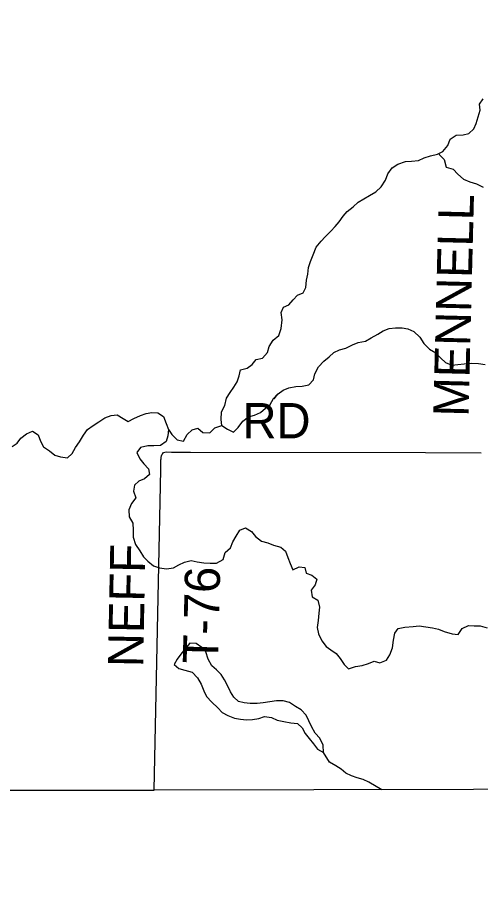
# Model space of a CAD drawing. Extents: x 1857828 to 2277390, y 930619 to 1324581.
# Drawn here: x 2090221 to 2094171, y 1165195 to 1172535 of the extents above; entities that cross this region are included whole.
import ezdxf

# ---------------------------------------------------------------- set-up
doc = ezdxf.new("R2010")
doc.units = 0
for name, color, linetype in [('GM_X_Adjacent_County', 7, 'Continuous'), ('GM_X_County', 7, 'Continuous'), ('GM_X_County_Road_Text', 7, 'Continuous'), ('GM_X_Minor_Lake', 7, 'Continuous'), ('GM_X_Minor_River', 7, 'Continuous'), ('GM_X_Township', 7, 'Continuous'), ('GM_X_Township_Road', 7, 'Continuous'), ('GM_X_Township_Road_Text', 7, 'Continuous')]:
    doc.layers.add(name, color=color, linetype=linetype)

msp = doc.modelspace()

# ---------------------------------------------------------------- linework, layer by layer
at = {"layer": 'GM_X_Adjacent_County'}
msp.add_lwpolyline([(2117908.3, 1193445.4), (2113522.7, 1193410.7), (2113466.5, 1188070.4), (2113427.5, 1184373.7), (2113417, 1179845.3), (2113408.4, 1176168.2), (2113398.8, 1174226.6), (2113371.6, 1168723.2), (2113358.2, 1166007.9), (2106159.1, 1165987.2), (2105359.9, 1165985.7), (2099554.1, 1165974.3), (2091388, 1165958.3), (2088815.5, 1165953.2), (2086129.9, 1165947.8), (2086086.7, 1161432.2), (2086019, 1154363.1)], dxfattribs=at)
at = {"layer": 'GM_X_County'}
msp.add_lwpolyline([(2117908.3, 1193445.4), (2113522.7, 1193410.7), (2113466.5, 1188070.4), (2113427.5, 1184373.7), (2113417, 1179845.3), (2113408.4, 1176168.2), (2113398.8, 1174226.6), (2113371.6, 1168723.2), (2113358.2, 1166007.9), (2106159.1, 1165987.2), (2105359.9, 1165985.7), (2099554.1, 1165974.3), (2091388, 1165958.3), (2088815.5, 1165953.2), (2086129.9, 1165947.8), (2086086.7, 1161432.2), (2086019, 1154363.1)], dxfattribs=at)
at = {"layer": 'GM_X_Minor_Lake'}
for points in [[(2092830.7, 1166277.3), (2092828.9, 1166339.6), (2092798.9, 1166400), (2092760.8, 1166442.4), (2092728.8, 1166498.8), (2092706.8, 1166547.1), (2092682.9, 1166595.4), (2092640.7, 1166641.8), (2092592.6, 1166670.2), (2092542.4, 1166702.6), (2092488.1, 1166718.9), (2092429.7, 1166717.1), (2092373.4, 1166709.3), (2092317, 1166701.6), (2092266.7, 1166695.8), (2092206.3, 1166694), (2092156.1, 1166700.3), (2092105.8, 1166712.6), (2092067.7, 1166748.9), (2092039.7, 1166793.2), (2092015.7, 1166841.5), (2091987.7, 1166897.9), (2091957.6, 1166942.3), (2091919.5, 1166982.6), (2091879.4, 1167014.9), (2091847.4, 1167073.3), (2091829.5, 1167133.7), (2091793.4, 1167172), (2091747.2, 1167204.4), (2091692.9, 1167208.6), (2091656.6, 1167168.6), (2091616.2, 1167114.6), (2091583.8, 1167072.5), (2091559.6, 1167028.4), (2091597.7, 1166994.1), (2091649.9, 1166977.8)], [(2091649.9, 1166977.8), (2091712.2, 1166961.4), (2091758.4, 1166915), (2091788.4, 1166860.6), (2091810.3, 1166804.3), (2091834.3, 1166756), (2091880.5, 1166707.6), (2091930.6, 1166659.1), (2091968.7, 1166618.8), (2092016.9, 1166592.4), (2092071.2, 1166570.1), (2092123.4, 1166561.8), (2092175.7, 1166557.6), (2092226, 1166559.3), (2092280.4, 1166567.1), (2092328.7, 1166585), (2092387, 1166576.7), (2092435.3, 1166554.4), (2092491.6, 1166542.1), (2092551.9, 1166531.7), (2092608.2, 1166525.5), (2092650.3, 1166487.1), (2092674.3, 1166440.8), (2092708.4, 1166398.4), (2092744.5, 1166352.1), (2092780.5, 1166305.7), (2092830.7, 1166277.3)], [(2093328.9, 1165961.8), (2093218.3, 1166026.5), (2093168, 1166048.8), (2093117.8, 1166063.1), (2093069.5, 1166079.4), (2093021.3, 1166103.7), (2092981.2, 1166136), (2092935, 1166164.4), (2092882.8, 1166194.8), (2092830.7, 1166277.6)]]:
    msp.add_lwpolyline(points, dxfattribs=at)
at = {"layer": 'GM_X_Minor_River'}
for points in [[(2091964.7, 1169061.5), (2091958.4, 1169112.1), (2091962.6, 1169176.3), (2091990.9, 1169230.5), (2092003.2, 1169292.7), (2092035.6, 1169342.8), (2092067.9, 1169386.8), (2092096.2, 1169432.9), (2092112.5, 1169483.1), (2092124.7, 1169533.2), (2092181.1, 1169549.1), (2092223.4, 1169579), (2092257.7, 1169621.1), (2092310.1, 1169634.9), (2092354.5, 1169680.9), (2092366.7, 1169733.1), (2092403.1, 1169787.2), (2092449.5, 1169827.1), (2092469.8, 1169887.3), (2092478.1, 1169959.6), (2092470.2, 1170021.9), (2092490.5, 1170068.1), (2092536.8, 1170087.9), (2092571.2, 1170130), (2092609.5, 1170170), (2092657.9, 1170189.8), (2092680.2, 1170236), (2092686.4, 1170296.2), (2092696.6, 1170348.4), (2092702.8, 1170406.6), (2092719.1, 1170456.8), (2092743.4, 1170512.9), (2092767.7, 1170577.1), (2092810.1, 1170629.2), (2092844.5, 1170667.2), (2092892.9, 1170713.2), (2092929.2, 1170753.2), (2092963.6, 1170795.2), (2092997.9, 1170841.3), (2093032.3, 1170881.3), (2093084.7, 1170921.3), (2093127.1, 1170961.3), (2093173.4, 1170989.2), (2093223.8, 1171017.1), (2093276.2, 1171049), (2093322.6, 1171093), (2093359, 1171147.1), (2093379.3, 1171201.2), (2093415.7, 1171253.3), (2093464.1, 1171283.2), (2093530.5, 1171307.1), (2093580.8, 1171308.8), (2093641.2, 1171316.6), (2093687.6, 1171338.5), (2093744, 1171356.3), (2093802.3, 1171370.1), (2093848.7, 1171392), (2093891.1, 1171444.1), (2093911.4, 1171498.2), (2093961.8, 1171532.1), (2094020.1, 1171533.9), (2094070.5, 1171545.7), (2094112.9, 1171585.7), (2094133.1, 1171631.8), (2094149.4, 1171688), (2094165.7, 1171744.2), (2094159.8, 1171796.5), (2094190.1, 1171840.5)], [(2093813.1, 1171375.2), (2093818.4, 1171364), (2093858.5, 1171325.7), (2093876.4, 1171259.3), (2093936.7, 1171240.9), (2093974.8, 1171200.6), (2094023, 1171156.1), (2094079.2, 1171133.8), (2094135.5, 1171117.4), (2094191.8, 1171089.1)], [(2091509.5, 1169027.7), (2091539.5, 1168985.4), (2091583.6, 1168939), (2091637.9, 1168928.7), (2091668.3, 1168982.8), (2091710.6, 1169024.8), (2091759, 1169038.6), (2091803.1, 1169000.3), (2091861.5, 1168998), (2091905.9, 1169040), (2091964.3, 1169061.8), (2092012.5, 1169029.4), (2092062.7, 1169005.1), (2092105, 1169043.1), (2092143.4, 1169097.2), (2092191.8, 1169135.1), (2092242.2, 1169149), (2092294.6, 1169172.8), (2092336.9, 1169208.8), (2092377.3, 1169240.8), (2092403.6, 1169290.9), (2092439.9, 1169326.9), (2092407.6, 1169286.8), (2092443.9, 1169328.9), (2092488.3, 1169362.8), (2092536.6, 1169380.7), (2092595, 1169392.5), (2092649.4, 1169396.3), (2092705.7, 1169408.1), (2092746.1, 1169450.1), (2092758.3, 1169500.2), (2092788.7, 1169560.4), (2092833.1, 1169608.4), (2092879.5, 1169646.4), (2092919.8, 1169682.3), (2092968.2, 1169704.2), (2093020.6, 1169718.1), (2093077, 1169745.9), (2093125.3, 1169765.8), (2093187.7, 1169779.6), (2093238.1, 1169807.5), (2093292.5, 1169837.4), (2093338.9, 1169867.3), (2093389.3, 1169885.2), (2093445.6, 1169892.9), (2093499.9, 1169892.7), (2093550.2, 1169882.4), (2093600.4, 1169860.1), (2093652.6, 1169813.6), (2093686.6, 1169759.2), (2093732.8, 1169710.8), (2093787, 1169680.4), (2093831.1, 1169634), (2093869.2, 1169597.7), (2093925.5, 1169575.3), (2093975.8, 1169579.1), (2094030.1, 1169584.9), (2094088.5, 1169590.7), (2094150.8, 1169588.4), (2094207.1, 1169580.1)], [(2090494.9, 1168845.4), (2090541.1, 1168807.1), (2090591.3, 1168794.8), (2090649.6, 1168786.5), (2090690, 1168822.4), (2090718.3, 1168874.6), (2090752.6, 1168920.6), (2090785, 1168978.7), (2090819.4, 1169026.8), (2090867.8, 1169060.7), (2090916.2, 1169092.7), (2090968.6, 1169126.6), (2091020.9, 1169146.4), (2091073.3, 1169152.2), (2091123.5, 1169119.9), (2091167.7, 1169095.6), (2091214, 1169119.4), (2091270.4, 1169145.3), (2091318.8, 1169163.2), (2091369.1, 1169171), (2091419.4, 1169168.8), (2091467.6, 1169136.4), (2091491.5, 1169078), (2091509.5, 1169027.7)], [(2090179.1, 1168881), (2090221.5, 1168911), (2090251.8, 1168953), (2090300.2, 1168989), (2090350.6, 1169012.8), (2090398.8, 1168982.5), (2090420.7, 1168926.1), (2090444.7, 1168879.8), (2090494.9, 1168845.4)], [(2091509.5, 1169027.7), (2091505.3, 1168973.5), (2091489, 1168925.3), (2091440.6, 1168891.4), (2091386.3, 1168887.6), (2091334, 1168887.9), (2091271.6, 1168874.1), (2091239.3, 1168832), (2091265.2, 1168777.7), (2091301.3, 1168733.3), (2091339.4, 1168692.9), (2091347.3, 1168642.7), (2091304.9, 1168606.7), (2091258.6, 1168586.8), (2091220.3, 1168552.8), (2091212.1, 1168500.6), (2091232, 1168446.3), (2091195.6, 1168396.2), (2091173.3, 1168342.1), (2091175.2, 1168283.8), (2091207.2, 1168229.4), (2091209, 1168171.2), (2091208.8, 1168110.9), (2091228.8, 1168048.5), (2091264.8, 1167994.1), (2091296.8, 1167943.7), (2091334.9, 1167907.4), (2091381.1, 1167867), (2091433.4, 1167850.7), (2091493.7, 1167840.4), (2091554.1, 1167850.2), (2091598.4, 1167874.1), (2091646.8, 1167898), (2091703.1, 1167911.8), (2091755.4, 1167899.5), (2091811.7, 1167893.2), (2091864, 1167888.9), (2091920.4, 1167888.7), (2091976.8, 1167920.6), (2091993.1, 1167980.8), (2092039.5, 1168018.7), (2092059.7, 1168070.9), (2092086.1, 1168119), (2092118.4, 1168171.1), (2092166.8, 1168190.9), (2092217, 1168158.6), (2092251, 1168116.2), (2092301.2, 1168077.8), (2092355.5, 1168063.5), (2092405.7, 1168041.2), (2092468, 1168024.8), (2092506.1, 1167990.5), (2092526.1, 1167936.2), (2092546.1, 1167887.9), (2092570, 1167833.5), (2092622.4, 1167857.4), (2092672.7, 1167853.1), (2092682.6, 1167802.9), (2092732.9, 1167788.6), (2092773, 1167754.2), (2092758.7, 1167704.1), (2092726.4, 1167660), (2092734.3, 1167601.7), (2092782.5, 1167575.4), (2092796.4, 1167515.1), (2092790.2, 1167464.9), (2092786, 1167400.6), (2092775.7, 1167342.4), (2092787.6, 1167288.1), (2092817.6, 1167229.7), (2092853.7, 1167181.3), (2092893.8, 1167151), (2092940, 1167120.6), (2092972.1, 1167078.3), (2093006.1, 1167027.9), (2093044.2, 1166989.6), (2093104.6, 1167009.4), (2093161, 1167019.2), (2093213.3, 1167035), (2093263.7, 1167054.9), (2093312, 1167040.6), (2093368.4, 1167064.4), (2093396.7, 1167110.5), (2093419, 1167168.7), (2093427.2, 1167235), (2093437.5, 1167293.2), (2093467.8, 1167333.2), (2093524.2, 1167345), (2093594.6, 1167350.7), (2093646.9, 1167356.5), (2093703.2, 1167348.2), (2093759.5, 1167339.9), (2093811.8, 1167327.6), (2093860, 1167307.3), (2093926.4, 1167286.9), (2093978.6, 1167282.7), (2094013, 1167332.8), (2094065.4, 1167358.6), (2094115.7, 1167356.4), (2094166, 1167356.2), (2094224.3, 1167337.8)]]:
    msp.add_lwpolyline(points, dxfattribs=at)
at = {"layer": 'GM_X_Township'}
msp.add_lwpolyline([(2099554.1, 1165974.3), (2091388, 1165958.3), (2088815.5, 1165953.2), (2086129.9, 1165947.8), (2086327.1, 1174394.5), (2086427.3, 1179814), (2086535.7, 1189395.6), (2086579.8, 1193278), (2086580.2, 1193297), (2088359, 1193293.8), (2089624.8, 1193291.5), (2089895.9, 1193293.1), (2091789.5, 1193303.9), (2091902.4, 1193304.6), (2093532.4, 1193313.9), (2093891.1, 1193316), (2095199.9, 1193326.2)], dxfattribs=at)
at = {"layer": 'GM_X_Township_Road'}
for points in [[(2091388, 1165958.3), (2091443.7, 1168687.2), (2091444.1, 1168749.4), (2091446.2, 1168767.4), (2091446.3, 1168777.5), (2091448.4, 1168789.5), (2091450.5, 1168803.6), (2091456.6, 1168817.5), (2091460.6, 1168823.5), (2091466.7, 1168831.5), (2091490.9, 1168835.4), (2091535.1, 1168835), (2091697.8, 1168834.7)], [(2091697.8, 1168834.7), (2091698.4, 1168834.7), (2093701, 1168830.1)], [(2093701, 1168830.1), (2093701.1, 1168830.1), (2094175.4, 1168829)], [(2088815.5, 1165953.2), (2091388, 1165958.3)]]:
    msp.add_lwpolyline(points, dxfattribs=at)

# ---------------------------------------------------------------- texts
at = {"layer": 'GM_X_County_Road_Text'}
msp.add_text('MENNELL', height=300, rotation=88.56039, dxfattribs=at).set_placement((2094065.8, 1169132.6))
at = {"layer": 'GM_X_Township_Road_Text'}
for s, rotation, p in [('RD', 0.00001, (2092141.1, 1168951.7)), ('NEFF', 88.8773, (2091293.8, 1167002.3)), ('T-76', 88.58633, (2091931.2, 1167031.2))]:
    msp.add_text(s, height=300, rotation=rotation, dxfattribs=at).set_placement(p)

doc.saveas('drawing.dxf')
